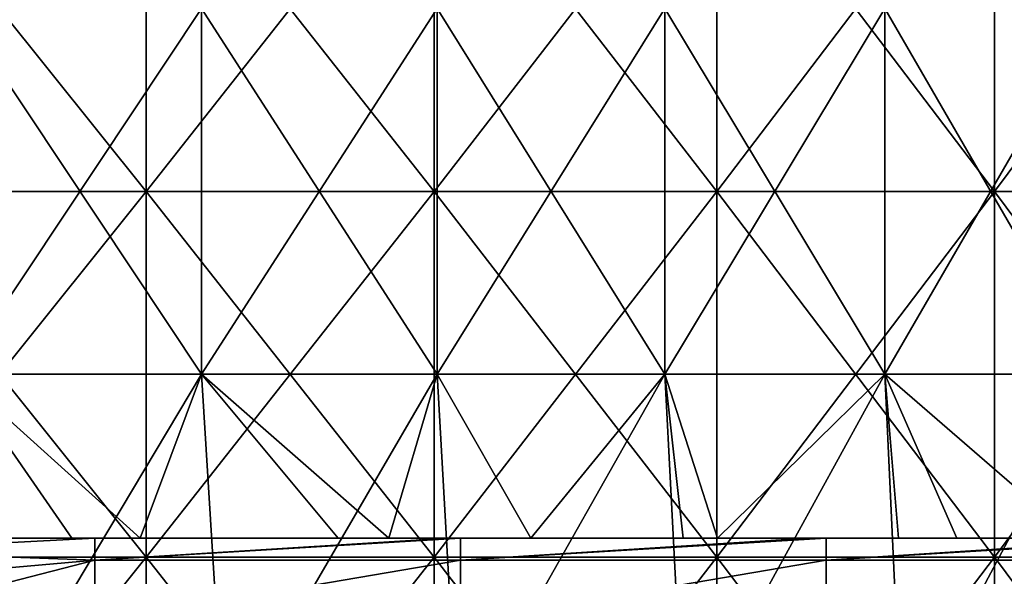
# Model space of a CAD drawing. Header units: inches. Extents: x -4.75 to 4.5, y 0 to 1.88.
# Tile 359 of 462: x 2.13 to 2.35, y 1.48 to 1.6. Entities that reach past the tile are written whole.
import ezdxf

# ---------------------------------------------------------------- set-up
doc = ezdxf.new("R2010")
doc.units = ezdxf.units.IN
doc.header["$LTSCALE"] = 101.851852
doc.header["$MEASUREMENT"] = 0
for name, color, linetype in [('11', 7, 'CONTINUOUS'), ('12', 7, 'CONTINUOUS'), ('15', 7, 'CONTINUOUS'), ('158', 7, 'CONTINUOUS')]:
    doc.layers.add(name, color=color, linetype=linetype)

msp = doc.modelspace()

# ---------------------------------------------------------------- linework, layer by layer
at = {"layer": '11', "color": 13, "linetype": 'Continuous', "true_color": 0xd67263}
for points in [[(2.16918, 1.52338, 1.89296), (2.11592, 1.52338, 1.95232), (2.16918, 1.60346, 1.89296), (2.16918, 1.52338, 1.89296)], [(2.11592, 1.52338, 1.95232), (2.11592, 1.60346, 1.95232), (2.16918, 1.60346, 1.89296), (2.11592, 1.52338, 1.95232)], [(2.11592, 1.52338, -1.95232), (2.16918, 1.52338, -1.89296), (2.11592, 1.60346, -1.95232), (2.11592, 1.52338, -1.95232)], [(2.16918, 1.52338, -1.89296), (2.16918, 1.60346, -1.89296), (2.11592, 1.60346, -1.95232), (2.16918, 1.52338, -1.89296)], [(2.22079, 1.52338, 1.83214), (2.16918, 1.52338, 1.89296), (2.22079, 1.60346, 1.83214), (2.22079, 1.52338, 1.83214)], [(2.16918, 1.52338, 1.89296), (2.16918, 1.60346, 1.89296), (2.22079, 1.60346, 1.83214), (2.16918, 1.52338, 1.89296)], [(2.16918, 1.52338, -1.89296), (2.22079, 1.52338, -1.83214), (2.16918, 1.60346, -1.89296), (2.16918, 1.52338, -1.89296)], [(2.22079, 1.52338, -1.83214), (2.22079, 1.60346, -1.83214), (2.16918, 1.60346, -1.89296), (2.22079, 1.52338, -1.83214)], [(2.27069, 1.52338, 1.76992), (2.22079, 1.52338, 1.83214), (2.27069, 1.60346, 1.76992), (2.27069, 1.52338, 1.76992)], [(2.22079, 1.52338, 1.83214), (2.22079, 1.60346, 1.83214), (2.27069, 1.60346, 1.76992), (2.22079, 1.52338, 1.83214)], [(2.22079, 1.52338, -1.83214), (2.27069, 1.52338, -1.76992), (2.22079, 1.60346, -1.83214), (2.22079, 1.52338, -1.83214)], [(2.27069, 1.52338, -1.76992), (2.27069, 1.60346, -1.76992), (2.22079, 1.60346, -1.83214), (2.27069, 1.52338, -1.76992)], [(2.31884, 1.52338, 1.70634), (2.27069, 1.52338, 1.76992), (2.31884, 1.60346, 1.70634), (2.31884, 1.52338, 1.70634)], [(2.27069, 1.52338, 1.76992), (2.27069, 1.60346, 1.76992), (2.31884, 1.60346, 1.70634), (2.27069, 1.52338, 1.76992)], [(2.27069, 1.52338, -1.76992), (2.31884, 1.52338, -1.70634), (2.27069, 1.60346, -1.76992), (2.27069, 1.52338, -1.76992)], [(2.31884, 1.52338, -1.70634), (2.31884, 1.60346, -1.70634), (2.27069, 1.60346, -1.76992), (2.31884, 1.52338, -1.70634)], [(2.36522, 1.52338, 1.64146), (2.31884, 1.52338, 1.70634), (2.36522, 1.60346, 1.64146), (2.36522, 1.52338, 1.64146)], [(2.31884, 1.52338, 1.70634), (2.31884, 1.60346, 1.70634), (2.36522, 1.60346, 1.64146), (2.31884, 1.52338, 1.70634)], [(2.31884, 1.52338, -1.70634), (2.36522, 1.52338, -1.64146), (2.31884, 1.60346, -1.70634), (2.31884, 1.52338, -1.70634)], [(2.36522, 1.52338, -1.64146), (2.36522, 1.60346, -1.64146), (2.31884, 1.60346, -1.70634), (2.36522, 1.52338, -1.64146)], [(2.1113, 1.4875, -1.95728), (2.1408, 1.4875, -1.92496), (2.11592, 1.52338, -1.95232), (2.1113, 1.4875, -1.95728)], [(2.1408, 1.4875, -1.92496), (2.15578, 1.4875, -1.90816), (2.11592, 1.52338, -1.95232), (2.1408, 1.4875, -1.92496)], [(2.11592, 1.52338, -1.95232), (2.15578, 1.4875, -1.90816), (2.16918, 1.52338, -1.89296), (2.11592, 1.52338, -1.95232)], [(2.16918, 1.52338, 1.89296), (2.1213, 1.4433, 1.94647), (2.11592, 1.52338, 1.95232), (2.16918, 1.52338, 1.89296)], [(2.17413, 1.4433, 1.88727), (2.1213, 1.4433, 1.94647), (2.16918, 1.52338, 1.89296), (2.17413, 1.4433, 1.88727)], [(2.15578, 1.4875, -1.90816), (2.19914, 1.4875, -1.85803), (2.16918, 1.52338, -1.89296), (2.15578, 1.4875, -1.90816)], [(2.19914, 1.4875, -1.85803), (2.21021, 1.4875, -1.84485), (2.16918, 1.52338, -1.89296), (2.19914, 1.4875, -1.85803)], [(2.16918, 1.52338, -1.89296), (2.21021, 1.4875, -1.84485), (2.22079, 1.52338, -1.83214), (2.16918, 1.52338, -1.89296)], [(2.22079, 1.52338, 1.83214), (2.17413, 1.4433, 1.88727), (2.16918, 1.52338, 1.89296), (2.22079, 1.52338, 1.83214)], [(2.22531, 1.4433, 1.82665), (2.17413, 1.4433, 1.88727), (2.22079, 1.52338, 1.83214), (2.22531, 1.4433, 1.82665)], [(2.21021, 1.4875, -1.84485), (2.24131, 1.4875, -1.80695), (2.22079, 1.52338, -1.83214), (2.21021, 1.4875, -1.84485)], [(2.22079, 1.52338, -1.83214), (2.24131, 1.4875, -1.80695), (2.27069, 1.52338, -1.76992), (2.22079, 1.52338, -1.83214)], [(2.27069, 1.52338, 1.76992), (2.22531, 1.4433, 1.82665), (2.22079, 1.52338, 1.83214), (2.27069, 1.52338, 1.76992)], [(2.2748, 1.4433, 1.76464), (2.22531, 1.4433, 1.82665), (2.27069, 1.52338, 1.76992), (2.2748, 1.4433, 1.76464)], [(2.24131, 1.4875, -1.80695), (2.27471, 1.4875, -1.76474), (2.27069, 1.52338, -1.76992), (2.24131, 1.4875, -1.80695)], [(2.27471, 1.4875, -1.76474), (2.28223, 1.4875, -1.75501), (2.27069, 1.52338, -1.76992), (2.27471, 1.4875, -1.76474)], [(2.27069, 1.52338, -1.76992), (2.28223, 1.4875, -1.75501), (2.31884, 1.52338, -1.70634), (2.27069, 1.52338, -1.76992)], [(2.31884, 1.52338, 1.70634), (2.2748, 1.4433, 1.76464), (2.27069, 1.52338, 1.76992), (2.31884, 1.52338, 1.70634)], [(2.32256, 1.4433, 1.70129), (2.2748, 1.4433, 1.76464), (2.31884, 1.52338, 1.70634), (2.32256, 1.4433, 1.70129)], [(2.28223, 1.4875, -1.75501), (2.32186, 1.4875, -1.70223), (2.31884, 1.52338, -1.70634), (2.28223, 1.4875, -1.75501)], [(2.3346, 1.4875, -1.68471), (2.36034, 1.4875, -1.64844), (2.31884, 1.52338, -1.70634), (2.3346, 1.4875, -1.68471)], [(2.31884, 1.52338, -1.70634), (2.36034, 1.4875, -1.64844), (2.36522, 1.52338, -1.64146), (2.31884, 1.52338, -1.70634)], [(2.32186, 1.4875, -1.70223), (2.3346, 1.4875, -1.68471), (2.31884, 1.52338, -1.70634), (2.32186, 1.4875, -1.70223)], [(2.36522, 1.52338, 1.64146), (2.32256, 1.4433, 1.70129), (2.31884, 1.52338, 1.70634), (2.36522, 1.52338, 1.64146)], [(2.36855, 1.4433, 1.63664), (2.32256, 1.4433, 1.70129), (2.36522, 1.52338, 1.64146), (2.36855, 1.4433, 1.63664)]]:
    msp.add_3dface(points, dxfattribs=at)
at = {"layer": '12', "color": 13, "linetype": 'Continuous', "true_color": 0xd67263}
for points in [[(2.15708, 1.6435, 2.83521), (2.09293, 1.6435, 2.88289), (2.15708, 1.56342, 2.83521), (2.15708, 1.6435, 2.83521)], [(2.15708, 1.56342, 2.83521), (2.09293, 1.6435, 2.88289), (2.09293, 1.56342, 2.88289), (2.15708, 1.56342, 2.83521)], [(2.09293, 1.6435, -2.88289), (2.15708, 1.6435, -2.83521), (2.09293, 1.56342, -2.88289), (2.09293, 1.6435, -2.88289)], [(2.09293, 1.56342, -2.88289), (2.15708, 1.6435, -2.83521), (2.15708, 1.56342, -2.83521), (2.09293, 1.56342, -2.88289)], [(2.22015, 1.6435, 2.7861), (2.15708, 1.6435, 2.83521), (2.22015, 1.56342, 2.7861), (2.22015, 1.6435, 2.7861)], [(2.22015, 1.56342, 2.7861), (2.15708, 1.6435, 2.83521), (2.15708, 1.56342, 2.83521), (2.22015, 1.56342, 2.7861)], [(2.15708, 1.6435, -2.83521), (2.22015, 1.6435, -2.7861), (2.15708, 1.56342, -2.83521), (2.15708, 1.6435, -2.83521)], [(2.15708, 1.56342, -2.83521), (2.22015, 1.6435, -2.7861), (2.22015, 1.56342, -2.7861), (2.15708, 1.56342, -2.83521)], [(2.28209, 1.6435, 2.73559), (2.22015, 1.6435, 2.7861), (2.28209, 1.56342, 2.73559), (2.28209, 1.6435, 2.73559)], [(2.28209, 1.56342, 2.73559), (2.22015, 1.6435, 2.7861), (2.22015, 1.56342, 2.7861), (2.28209, 1.56342, 2.73559)], [(2.22015, 1.6435, -2.7861), (2.28209, 1.6435, -2.73559), (2.22015, 1.56342, -2.7861), (2.22015, 1.6435, -2.7861)], [(2.22015, 1.56342, -2.7861), (2.28209, 1.6435, -2.73559), (2.28209, 1.56342, -2.73559), (2.22015, 1.56342, -2.7861)], [(2.34289, 1.6435, 2.68371), (2.28209, 1.6435, 2.73559), (2.34289, 1.56342, 2.68371), (2.34289, 1.6435, 2.68371)], [(2.34289, 1.56342, 2.68371), (2.28209, 1.6435, 2.73559), (2.28209, 1.56342, 2.73559), (2.34289, 1.56342, 2.68371)], [(2.28209, 1.6435, -2.73559), (2.34289, 1.6435, -2.68371), (2.28209, 1.56342, -2.73559), (2.28209, 1.6435, -2.73559)], [(2.28209, 1.56342, -2.73559), (2.34289, 1.6435, -2.68371), (2.34289, 1.56342, -2.68371), (2.28209, 1.56342, -2.73559)], [(2.40251, 1.6435, 2.63047), (2.34289, 1.6435, 2.68371), (2.40251, 1.56342, 2.63047), (2.40251, 1.6435, 2.63047)], [(2.40251, 1.56342, 2.63047), (2.34289, 1.6435, 2.68371), (2.34289, 1.56342, 2.68371), (2.40251, 1.56342, 2.63047)], [(2.34289, 1.6435, -2.68371), (2.40251, 1.6435, -2.63047), (2.34289, 1.56342, -2.68371), (2.34289, 1.6435, -2.68371)], [(2.34289, 1.56342, -2.68371), (2.40251, 1.6435, -2.63047), (2.40251, 1.56342, -2.63047), (2.34289, 1.56342, -2.68371)], [(2.15708, 1.56342, 2.83521), (2.09293, 1.56342, 2.88289), (2.15708, 1.48334, 2.83521), (2.15708, 1.56342, 2.83521)], [(2.15708, 1.48334, 2.83521), (2.09293, 1.56342, 2.88289), (2.09293, 1.48334, 2.88289), (2.15708, 1.48334, 2.83521)], [(2.09293, 1.56342, -2.88289), (2.15708, 1.56342, -2.83521), (2.09293, 1.48334, -2.88289), (2.09293, 1.56342, -2.88289)], [(2.09293, 1.48334, -2.88289), (2.15708, 1.56342, -2.83521), (2.15708, 1.48334, -2.83521), (2.09293, 1.48334, -2.88289)], [(2.22015, 1.56342, 2.7861), (2.15708, 1.56342, 2.83521), (2.22015, 1.48334, 2.7861), (2.22015, 1.56342, 2.7861)], [(2.22015, 1.48334, 2.7861), (2.15708, 1.56342, 2.83521), (2.15708, 1.48334, 2.83521), (2.22015, 1.48334, 2.7861)], [(2.15708, 1.56342, -2.83521), (2.22015, 1.56342, -2.7861), (2.15708, 1.48334, -2.83521), (2.15708, 1.56342, -2.83521)], [(2.15708, 1.48334, -2.83521), (2.22015, 1.56342, -2.7861), (2.22015, 1.48334, -2.7861), (2.15708, 1.48334, -2.83521)], [(2.28209, 1.56342, 2.73559), (2.22015, 1.56342, 2.7861), (2.28209, 1.48334, 2.73559), (2.28209, 1.56342, 2.73559)], [(2.28209, 1.48334, 2.73559), (2.22015, 1.56342, 2.7861), (2.22015, 1.48334, 2.7861), (2.28209, 1.48334, 2.73559)], [(2.22015, 1.56342, -2.7861), (2.28209, 1.56342, -2.73559), (2.22015, 1.48334, -2.7861), (2.22015, 1.56342, -2.7861)], [(2.22015, 1.48334, -2.7861), (2.28209, 1.56342, -2.73559), (2.28209, 1.48334, -2.73559), (2.22015, 1.48334, -2.7861)], [(2.34289, 1.56342, 2.68371), (2.28209, 1.56342, 2.73559), (2.34289, 1.48334, 2.68371), (2.34289, 1.56342, 2.68371)], [(2.34289, 1.48334, 2.68371), (2.28209, 1.56342, 2.73559), (2.28209, 1.48334, 2.73559), (2.34289, 1.48334, 2.68371)], [(2.28209, 1.56342, -2.73559), (2.34289, 1.56342, -2.68371), (2.28209, 1.48334, -2.73559), (2.28209, 1.56342, -2.73559)], [(2.28209, 1.48334, -2.73559), (2.34289, 1.56342, -2.68371), (2.34289, 1.48334, -2.68371), (2.28209, 1.48334, -2.73559)], [(2.40251, 1.56342, 2.63047), (2.34289, 1.56342, 2.68371), (2.40251, 1.48334, 2.63047), (2.40251, 1.56342, 2.63047)], [(2.40251, 1.48334, 2.63047), (2.34289, 1.56342, 2.68371), (2.34289, 1.48334, 2.68371), (2.40251, 1.48334, 2.63047)], [(2.34289, 1.56342, -2.68371), (2.40251, 1.56342, -2.63047), (2.34289, 1.48334, -2.68371), (2.34289, 1.56342, -2.68371)], [(2.34289, 1.48334, -2.68371), (2.40251, 1.56342, -2.63047), (2.40251, 1.48334, -2.63047), (2.34289, 1.48334, -2.68371)], [(2.15708, 1.40326, -2.83521), (2.09293, 1.40326, -2.88289), (2.15708, 1.48334, -2.83521), (2.15708, 1.40326, -2.83521)], [(2.09293, 1.40326, -2.88289), (2.09293, 1.48334, -2.88289), (2.15708, 1.48334, -2.83521), (2.09293, 1.40326, -2.88289)], [(2.09293, 1.40326, 2.88289), (2.15708, 1.40326, 2.83521), (2.09293, 1.48334, 2.88289), (2.09293, 1.40326, 2.88289)], [(2.15708, 1.40326, 2.83521), (2.15708, 1.48334, 2.83521), (2.09293, 1.48334, 2.88289), (2.15708, 1.40326, 2.83521)], [(2.22015, 1.40326, -2.7861), (2.15708, 1.40326, -2.83521), (2.22015, 1.48334, -2.7861), (2.22015, 1.40326, -2.7861)], [(2.15708, 1.40326, -2.83521), (2.15708, 1.48334, -2.83521), (2.22015, 1.48334, -2.7861), (2.15708, 1.40326, -2.83521)], [(2.15708, 1.40326, 2.83521), (2.22015, 1.40326, 2.7861), (2.15708, 1.48334, 2.83521), (2.15708, 1.40326, 2.83521)], [(2.22015, 1.40326, 2.7861), (2.22015, 1.48334, 2.7861), (2.15708, 1.48334, 2.83521), (2.22015, 1.40326, 2.7861)], [(2.28209, 1.40326, -2.73559), (2.22015, 1.40326, -2.7861), (2.28209, 1.48334, -2.73559), (2.28209, 1.40326, -2.73559)], [(2.22015, 1.40326, -2.7861), (2.22015, 1.48334, -2.7861), (2.28209, 1.48334, -2.73559), (2.22015, 1.40326, -2.7861)], [(2.22015, 1.40326, 2.7861), (2.28209, 1.40326, 2.73559), (2.22015, 1.48334, 2.7861), (2.22015, 1.40326, 2.7861)], [(2.28209, 1.40326, 2.73559), (2.28209, 1.48334, 2.73559), (2.22015, 1.48334, 2.7861), (2.28209, 1.40326, 2.73559)], [(2.34289, 1.40326, -2.68371), (2.28209, 1.40326, -2.73559), (2.34289, 1.48334, -2.68371), (2.34289, 1.40326, -2.68371)], [(2.28209, 1.40326, -2.73559), (2.28209, 1.48334, -2.73559), (2.34289, 1.48334, -2.68371), (2.28209, 1.40326, -2.73559)], [(2.28209, 1.40326, 2.73559), (2.34289, 1.40326, 2.68371), (2.28209, 1.48334, 2.73559), (2.28209, 1.40326, 2.73559)], [(2.34289, 1.40326, 2.68371), (2.34289, 1.48334, 2.68371), (2.28209, 1.48334, 2.73559), (2.34289, 1.40326, 2.68371)], [(2.40251, 1.40326, -2.63047), (2.34289, 1.40326, -2.68371), (2.40251, 1.48334, -2.63047), (2.40251, 1.40326, -2.63047)], [(2.34289, 1.40326, -2.68371), (2.34289, 1.48334, -2.68371), (2.40251, 1.48334, -2.63047), (2.34289, 1.40326, -2.68371)], [(2.34289, 1.40326, 2.68371), (2.40251, 1.40326, 2.63047), (2.34289, 1.48334, 2.68371), (2.34289, 1.40326, 2.68371)], [(2.40251, 1.40326, 2.63047), (2.40251, 1.48334, 2.63047), (2.34289, 1.48334, 2.68371), (2.40251, 1.40326, 2.63047)]]:
    msp.add_3dface(points, dxfattribs=at)
at = {"layer": '15', "color": 13, "linetype": 'Continuous', "true_color": 0xd67263}
for points in [[(2.05158, 1.4875, -1.04396), (2.0744, 1.4875, -0.96388), (2.13049, 1.4875, -1.04396), (2.05158, 1.4875, -1.04396)], [(2.05158, 1.4875, -1.04396), (2.13049, 1.4875, -1.04396), (2.09662, 1.4875, -1.12404), (2.05158, 1.4875, -1.04396)], [(2.05223, 1.4875, -1.84476), (2.11499, 1.4875, -1.76468), (2.13116, 1.4875, -1.84476), (2.05223, 1.4875, -1.84476)], [(2.05223, 1.4875, -1.84476), (2.13116, 1.4875, -1.84476), (2.06139, 1.4875, -1.92484), (2.05223, 1.4875, -1.84476)], [(2.05353, 1.4875, -0.80372), (2.06983, 1.4875, -0.72364), (2.13251, 1.4875, -0.80372), (2.05353, 1.4875, -0.80372)], [(2.05353, 1.4875, -0.80372), (2.13251, 1.4875, -0.80372), (2.10461, 1.4875, -0.8838), (2.05353, 1.4875, -0.80372)], [(2.13786, 1.4875, -0.40332), (2.11849, 1.4875, -0.4834), (2.05868, 1.4875, -0.40332), (2.13786, 1.4875, -0.40332)], [(2.13786, 1.4875, -0.40332), (2.05868, 1.4875, -0.40332), (2.06587, 1.4875, -0.38785), (2.13786, 1.4875, -0.40332)], [(2.13849, 1.4875, -1.36428), (2.09498, 1.4875, -1.44436), (2.05915, 1.4875, -1.36428), (2.13849, 1.4875, -1.36428)], [(2.13849, 1.4875, -1.36428), (2.05915, 1.4875, -1.36428), (2.10082, 1.4875, -1.2842), (2.13849, 1.4875, -1.36428)], [(2.10082, 1.4875, -1.2842), (2.06024, 1.4875, -1.20412), (2.13947, 1.4875, -1.20412), (2.10082, 1.4875, -1.2842)], [(2.06024, 1.4875, -1.20412), (2.09662, 1.4875, -1.12404), (2.13947, 1.4875, -1.20412), (2.06024, 1.4875, -1.20412)], [(2.1408, 1.4875, -1.92496), (2.06613, 1.4875, -2.00493), (2.06139, 1.4875, -1.92484), (2.1408, 1.4875, -1.92496)], [(2.13116, 1.4875, -1.84476), (2.1408, 1.4875, -1.92496), (2.06139, 1.4875, -1.92484), (2.13116, 1.4875, -1.84476)], [(2.14587, 1.4875, -0.38785), (2.13786, 1.4875, -0.40332), (2.06587, 1.4875, -0.38785), (2.14587, 1.4875, -0.38785)], [(2.1408, 1.4875, -1.92496), (2.1113, 1.4875, -1.95728), (2.06613, 1.4875, -2.00493), (2.1408, 1.4875, -1.92496)], [(2.06983, 1.4875, -0.72364), (2.0946, 1.4875, -0.64356), (2.14945, 1.4875, -0.72364), (2.06983, 1.4875, -0.72364)], [(2.06983, 1.4875, -0.72364), (2.14945, 1.4875, -0.72364), (2.13251, 1.4875, -0.80372), (2.06983, 1.4875, -0.72364)], [(2.07156, 1.4875, -1.60452), (2.12697, 1.4875, -1.52444), (2.15123, 1.4875, -1.60452), (2.07156, 1.4875, -1.60452)], [(2.07156, 1.4875, -1.60452), (2.15123, 1.4875, -1.60452), (2.09706, 1.4875, -1.6846), (2.07156, 1.4875, -1.60452)], [(2.0744, 1.4875, -0.96388), (2.10461, 1.4875, -0.8838), (2.15418, 1.4875, -0.96388), (2.0744, 1.4875, -0.96388)], [(2.0744, 1.4875, -0.96388), (2.15418, 1.4875, -0.96388), (2.13049, 1.4875, -1.04396), (2.0744, 1.4875, -0.96388)], [(2.0946, 1.4875, -0.64356), (2.10755, 1.4875, -0.56348), (2.17365, 1.4875, -0.64356), (2.0946, 1.4875, -0.64356)], [(2.0946, 1.4875, -0.64356), (2.17365, 1.4875, -0.64356), (2.14945, 1.4875, -0.72364), (2.0946, 1.4875, -0.64356)], [(2.17404, 1.4875, -1.44436), (2.09498, 1.4875, -1.44436), (2.13849, 1.4875, -1.36428), (2.17404, 1.4875, -1.44436)], [(2.09498, 1.4875, -1.44436), (2.17404, 1.4875, -1.44436), (2.12697, 1.4875, -1.52444), (2.09498, 1.4875, -1.44436)], [(2.09662, 1.4875, -1.12404), (2.13049, 1.4875, -1.04396), (2.17574, 1.4875, -1.12404), (2.09662, 1.4875, -1.12404)], [(2.09662, 1.4875, -1.12404), (2.17574, 1.4875, -1.12404), (2.13947, 1.4875, -1.20412), (2.09662, 1.4875, -1.12404)], [(2.09706, 1.4875, -1.6846), (2.15123, 1.4875, -1.60452), (2.1762, 1.4875, -1.6846), (2.09706, 1.4875, -1.6846)], [(2.09706, 1.4875, -1.6846), (2.1762, 1.4875, -1.6846), (2.11499, 1.4875, -1.76468), (2.09706, 1.4875, -1.6846)], [(2.18009, 1.4875, -1.2842), (2.13849, 1.4875, -1.36428), (2.10082, 1.4875, -1.2842), (2.18009, 1.4875, -1.2842)], [(2.18009, 1.4875, -1.2842), (2.10082, 1.4875, -1.2842), (2.13947, 1.4875, -1.20412), (2.18009, 1.4875, -1.2842)], [(2.10461, 1.4875, -0.8838), (2.13251, 1.4875, -0.80372), (2.18402, 1.4875, -0.8838), (2.10461, 1.4875, -0.8838)], [(2.10461, 1.4875, -0.8838), (2.18402, 1.4875, -0.8838), (2.15418, 1.4875, -0.96388), (2.10461, 1.4875, -0.8838)], [(2.10755, 1.4875, -0.56348), (2.18708, 1.4875, -0.56348), (2.17365, 1.4875, -0.64356), (2.10755, 1.4875, -0.56348)], [(2.18708, 1.4875, -0.56348), (2.10755, 1.4875, -0.56348), (2.11849, 1.4875, -0.4834), (2.18708, 1.4875, -0.56348)], [(2.11499, 1.4875, -1.76468), (2.1762, 1.4875, -1.6846), (2.1948, 1.4875, -1.76468), (2.11499, 1.4875, -1.76468)], [(2.11499, 1.4875, -1.76468), (2.1948, 1.4875, -1.76468), (2.13116, 1.4875, -1.84476), (2.11499, 1.4875, -1.76468)], [(2.19843, 1.4875, -0.4834), (2.18708, 1.4875, -0.56348), (2.11849, 1.4875, -0.4834), (2.19843, 1.4875, -0.4834)], [(2.19843, 1.4875, -0.4834), (2.11849, 1.4875, -0.4834), (2.13786, 1.4875, -0.40332), (2.19843, 1.4875, -0.4834)], [(2.12697, 1.4875, -1.52444), (2.17404, 1.4875, -1.44436), (2.20575, 1.4875, -1.52444), (2.12697, 1.4875, -1.52444)], [(2.12697, 1.4875, -1.52444), (2.20575, 1.4875, -1.52444), (2.15123, 1.4875, -1.60452), (2.12697, 1.4875, -1.52444)], [(2.13049, 1.4875, -1.04396), (2.15418, 1.4875, -0.96388), (2.2094, 1.4875, -1.04396), (2.13049, 1.4875, -1.04396)], [(2.13049, 1.4875, -1.04396), (2.2094, 1.4875, -1.04396), (2.17574, 1.4875, -1.12404), (2.13049, 1.4875, -1.04396)], [(2.21021, 1.4875, -1.84485), (2.1408, 1.4875, -1.92496), (2.13116, 1.4875, -1.84476), (2.21021, 1.4875, -1.84485)], [(2.1948, 1.4875, -1.76468), (2.21021, 1.4875, -1.84485), (2.13116, 1.4875, -1.84476), (2.1948, 1.4875, -1.76468)], [(2.13251, 1.4875, -0.80372), (2.14945, 1.4875, -0.72364), (2.21149, 1.4875, -0.80372), (2.13251, 1.4875, -0.80372)], [(2.13251, 1.4875, -0.80372), (2.21149, 1.4875, -0.80372), (2.18402, 1.4875, -0.8838), (2.13251, 1.4875, -0.80372)], [(2.21704, 1.4875, -0.40332), (2.19843, 1.4875, -0.4834), (2.13786, 1.4875, -0.40332), (2.21704, 1.4875, -0.40332)], [(2.21704, 1.4875, -0.40332), (2.13786, 1.4875, -0.40332), (2.14587, 1.4875, -0.38785), (2.21704, 1.4875, -0.40332)], [(2.21783, 1.4875, -1.36428), (2.17404, 1.4875, -1.44436), (2.13849, 1.4875, -1.36428), (2.21783, 1.4875, -1.36428)], [(2.21783, 1.4875, -1.36428), (2.13849, 1.4875, -1.36428), (2.18009, 1.4875, -1.2842), (2.21783, 1.4875, -1.36428)], [(2.18009, 1.4875, -1.2842), (2.13947, 1.4875, -1.20412), (2.21871, 1.4875, -1.20412), (2.18009, 1.4875, -1.2842)], [(2.13947, 1.4875, -1.20412), (2.17574, 1.4875, -1.12404), (2.21871, 1.4875, -1.20412), (2.13947, 1.4875, -1.20412)], [(2.21021, 1.4875, -1.84485), (2.15578, 1.4875, -1.90816), (2.1408, 1.4875, -1.92496), (2.21021, 1.4875, -1.84485)], [(2.22325, 1.4875, -0.38785), (2.21704, 1.4875, -0.40332), (2.14587, 1.4875, -0.38785), (2.22325, 1.4875, -0.38785)], [(2.14945, 1.4875, -0.72364), (2.17365, 1.4875, -0.64356), (2.22906, 1.4875, -0.72364), (2.14945, 1.4875, -0.72364)], [(2.14945, 1.4875, -0.72364), (2.22906, 1.4875, -0.72364), (2.21149, 1.4875, -0.80372), (2.14945, 1.4875, -0.72364)], [(2.15123, 1.4875, -1.60452), (2.20575, 1.4875, -1.52444), (2.23091, 1.4875, -1.60452), (2.15123, 1.4875, -1.60452)], [(2.15123, 1.4875, -1.60452), (2.23091, 1.4875, -1.60452), (2.1762, 1.4875, -1.6846), (2.15123, 1.4875, -1.60452)], [(2.15418, 1.4875, -0.96388), (2.18402, 1.4875, -0.8838), (2.23397, 1.4875, -0.96388), (2.15418, 1.4875, -0.96388)], [(2.15418, 1.4875, -0.96388), (2.23397, 1.4875, -0.96388), (2.2094, 1.4875, -1.04396), (2.15418, 1.4875, -0.96388)], [(2.21021, 1.4875, -1.84485), (2.19914, 1.4875, -1.85803), (2.15578, 1.4875, -1.90816), (2.21021, 1.4875, -1.84485)], [(2.17365, 1.4875, -0.64356), (2.18708, 1.4875, -0.56348), (2.25269, 1.4875, -0.64356), (2.17365, 1.4875, -0.64356)], [(2.17365, 1.4875, -0.64356), (2.25269, 1.4875, -0.64356), (2.22906, 1.4875, -0.72364), (2.17365, 1.4875, -0.64356)], [(2.2531, 1.4875, -1.44436), (2.17404, 1.4875, -1.44436), (2.21783, 1.4875, -1.36428), (2.2531, 1.4875, -1.44436)], [(2.17404, 1.4875, -1.44436), (2.2531, 1.4875, -1.44436), (2.20575, 1.4875, -1.52444), (2.17404, 1.4875, -1.44436)], [(2.17574, 1.4875, -1.12404), (2.2094, 1.4875, -1.04396), (2.25485, 1.4875, -1.12404), (2.17574, 1.4875, -1.12404)], [(2.17574, 1.4875, -1.12404), (2.25485, 1.4875, -1.12404), (2.21871, 1.4875, -1.20412), (2.17574, 1.4875, -1.12404)], [(2.1762, 1.4875, -1.6846), (2.23091, 1.4875, -1.60452), (2.25533, 1.4875, -1.6846), (2.1762, 1.4875, -1.6846)], [(2.1762, 1.4875, -1.6846), (2.25533, 1.4875, -1.6846), (2.1948, 1.4875, -1.76468), (2.1762, 1.4875, -1.6846)], [(2.25937, 1.4875, -1.2842), (2.21783, 1.4875, -1.36428), (2.18009, 1.4875, -1.2842), (2.25937, 1.4875, -1.2842)], [(2.25937, 1.4875, -1.2842), (2.18009, 1.4875, -1.2842), (2.21871, 1.4875, -1.20412), (2.25937, 1.4875, -1.2842)], [(2.18402, 1.4875, -0.8838), (2.21149, 1.4875, -0.80372), (2.26344, 1.4875, -0.8838), (2.18402, 1.4875, -0.8838)], [(2.18402, 1.4875, -0.8838), (2.26344, 1.4875, -0.8838), (2.23397, 1.4875, -0.96388), (2.18402, 1.4875, -0.8838)], [(2.18708, 1.4875, -0.56348), (2.2666, 1.4875, -0.56348), (2.25269, 1.4875, -0.64356), (2.18708, 1.4875, -0.56348)], [(2.2666, 1.4875, -0.56348), (2.18708, 1.4875, -0.56348), (2.19843, 1.4875, -0.4834), (2.2666, 1.4875, -0.56348)], [(2.27471, 1.4875, -1.76474), (2.21021, 1.4875, -1.84485), (2.1948, 1.4875, -1.76468), (2.27471, 1.4875, -1.76474)], [(2.25533, 1.4875, -1.6846), (2.27471, 1.4875, -1.76474), (2.1948, 1.4875, -1.76468), (2.25533, 1.4875, -1.6846)], [(2.27837, 1.4875, -0.4834), (2.2666, 1.4875, -0.56348), (2.19843, 1.4875, -0.4834), (2.27837, 1.4875, -0.4834)], [(2.27837, 1.4875, -0.4834), (2.19843, 1.4875, -0.4834), (2.21704, 1.4875, -0.40332), (2.27837, 1.4875, -0.4834)], [(2.20575, 1.4875, -1.52444), (2.2531, 1.4875, -1.44436), (2.28453, 1.4875, -1.52444), (2.20575, 1.4875, -1.52444)], [(2.20575, 1.4875, -1.52444), (2.28453, 1.4875, -1.52444), (2.23091, 1.4875, -1.60452), (2.20575, 1.4875, -1.52444)], [(2.2094, 1.4875, -1.04396), (2.23397, 1.4875, -0.96388), (2.28831, 1.4875, -1.04396), (2.2094, 1.4875, -1.04396)], [(2.2094, 1.4875, -1.04396), (2.28831, 1.4875, -1.04396), (2.25485, 1.4875, -1.12404), (2.2094, 1.4875, -1.04396)], [(2.27471, 1.4875, -1.76474), (2.24131, 1.4875, -1.80695), (2.21021, 1.4875, -1.84485), (2.27471, 1.4875, -1.76474)], [(2.21149, 1.4875, -0.80372), (2.22906, 1.4875, -0.72364), (2.29048, 1.4875, -0.80372), (2.21149, 1.4875, -0.80372)], [(2.21149, 1.4875, -0.80372), (2.29048, 1.4875, -0.80372), (2.26344, 1.4875, -0.8838), (2.21149, 1.4875, -0.80372)], [(2.29622, 1.4875, -0.40332), (2.27837, 1.4875, -0.4834), (2.21704, 1.4875, -0.40332), (2.29622, 1.4875, -0.40332)], [(2.29622, 1.4875, -0.40332), (2.21704, 1.4875, -0.40332), (2.22595, 1.4875, -0.38785), (2.29622, 1.4875, -0.40332)], [(2.22595, 1.4875, -0.38785), (2.21704, 1.4875, -0.40332), (2.22325, 1.4875, -0.38785), (2.22595, 1.4875, -0.38785)], [(2.29717, 1.4875, -1.36428), (2.2531, 1.4875, -1.44436), (2.21783, 1.4875, -1.36428), (2.29717, 1.4875, -1.36428)], [(2.29717, 1.4875, -1.36428), (2.21783, 1.4875, -1.36428), (2.25937, 1.4875, -1.2842), (2.29717, 1.4875, -1.36428)], [(2.25937, 1.4875, -1.2842), (2.21871, 1.4875, -1.20412), (2.29795, 1.4875, -1.20412), (2.25937, 1.4875, -1.2842)], [(2.21871, 1.4875, -1.20412), (2.25485, 1.4875, -1.12404), (2.29795, 1.4875, -1.20412), (2.21871, 1.4875, -1.20412)], [(2.30194, 1.4875, -0.38785), (2.29622, 1.4875, -0.40332), (2.22595, 1.4875, -0.38785), (2.30194, 1.4875, -0.38785)], [(2.22906, 1.4875, -0.72364), (2.25269, 1.4875, -0.64356), (2.30867, 1.4875, -0.72364), (2.22906, 1.4875, -0.72364)], [(2.22906, 1.4875, -0.72364), (2.30867, 1.4875, -0.72364), (2.29048, 1.4875, -0.80372), (2.22906, 1.4875, -0.72364)], [(2.23091, 1.4875, -1.60452), (2.28453, 1.4875, -1.52444), (2.31058, 1.4875, -1.60452), (2.23091, 1.4875, -1.60452)], [(2.23091, 1.4875, -1.60452), (2.31058, 1.4875, -1.60452), (2.25533, 1.4875, -1.6846), (2.23091, 1.4875, -1.60452)], [(2.23397, 1.4875, -0.96388), (2.26344, 1.4875, -0.8838), (2.31375, 1.4875, -0.96388), (2.23397, 1.4875, -0.96388)], [(2.23397, 1.4875, -0.96388), (2.31375, 1.4875, -0.96388), (2.28831, 1.4875, -1.04396), (2.23397, 1.4875, -0.96388)], [(2.25269, 1.4875, -0.64356), (2.2666, 1.4875, -0.56348), (2.33173, 1.4875, -0.64356), (2.25269, 1.4875, -0.64356)], [(2.25269, 1.4875, -0.64356), (2.33173, 1.4875, -0.64356), (2.30867, 1.4875, -0.72364), (2.25269, 1.4875, -0.64356)], [(2.33215, 1.4875, -1.44436), (2.2531, 1.4875, -1.44436), (2.29717, 1.4875, -1.36428), (2.33215, 1.4875, -1.44436)], [(2.2531, 1.4875, -1.44436), (2.33215, 1.4875, -1.44436), (2.28453, 1.4875, -1.52444), (2.2531, 1.4875, -1.44436)], [(2.25485, 1.4875, -1.12404), (2.28831, 1.4875, -1.04396), (2.33397, 1.4875, -1.12404), (2.25485, 1.4875, -1.12404)], [(2.25485, 1.4875, -1.12404), (2.33397, 1.4875, -1.12404), (2.29795, 1.4875, -1.20412), (2.25485, 1.4875, -1.12404)], [(2.3346, 1.4875, -1.68471), (2.27471, 1.4875, -1.76474), (2.25533, 1.4875, -1.6846), (2.3346, 1.4875, -1.68471)], [(2.31058, 1.4875, -1.60452), (2.3346, 1.4875, -1.68471), (2.25533, 1.4875, -1.6846), (2.31058, 1.4875, -1.60452)], [(2.33865, 1.4875, -1.2842), (2.29717, 1.4875, -1.36428), (2.25937, 1.4875, -1.2842), (2.33865, 1.4875, -1.2842)], [(2.33865, 1.4875, -1.2842), (2.25937, 1.4875, -1.2842), (2.29795, 1.4875, -1.20412), (2.33865, 1.4875, -1.2842)], [(2.26344, 1.4875, -0.8838), (2.29048, 1.4875, -0.80372), (2.34286, 1.4875, -0.8838), (2.26344, 1.4875, -0.8838)], [(2.26344, 1.4875, -0.8838), (2.34286, 1.4875, -0.8838), (2.31375, 1.4875, -0.96388), (2.26344, 1.4875, -0.8838)], [(2.2666, 1.4875, -0.56348), (2.34613, 1.4875, -0.56348), (2.33173, 1.4875, -0.64356), (2.2666, 1.4875, -0.56348)], [(2.34613, 1.4875, -0.56348), (2.2666, 1.4875, -0.56348), (2.27837, 1.4875, -0.4834), (2.34613, 1.4875, -0.56348)], [(2.3346, 1.4875, -1.68471), (2.28223, 1.4875, -1.75501), (2.27471, 1.4875, -1.76474), (2.3346, 1.4875, -1.68471)], [(2.35832, 1.4875, -0.4834), (2.34613, 1.4875, -0.56348), (2.27837, 1.4875, -0.4834), (2.35832, 1.4875, -0.4834)], [(2.35832, 1.4875, -0.4834), (2.27837, 1.4875, -0.4834), (2.29622, 1.4875, -0.40332), (2.35832, 1.4875, -0.4834)], [(2.3346, 1.4875, -1.68471), (2.32186, 1.4875, -1.70223), (2.28223, 1.4875, -1.75501), (2.3346, 1.4875, -1.68471)], [(2.28453, 1.4875, -1.52444), (2.33215, 1.4875, -1.44436), (2.36331, 1.4875, -1.52444), (2.28453, 1.4875, -1.52444)], [(2.28453, 1.4875, -1.52444), (2.36331, 1.4875, -1.52444), (2.31058, 1.4875, -1.60452), (2.28453, 1.4875, -1.52444)], [(2.28831, 1.4875, -1.04396), (2.31375, 1.4875, -0.96388), (2.36722, 1.4875, -1.04396), (2.28831, 1.4875, -1.04396)], [(2.28831, 1.4875, -1.04396), (2.36722, 1.4875, -1.04396), (2.33397, 1.4875, -1.12404), (2.28831, 1.4875, -1.04396)], [(2.29048, 1.4875, -0.80372), (2.30867, 1.4875, -0.72364), (2.36946, 1.4875, -0.80372), (2.29048, 1.4875, -0.80372)], [(2.29048, 1.4875, -0.80372), (2.36946, 1.4875, -0.80372), (2.34286, 1.4875, -0.8838), (2.29048, 1.4875, -0.80372)], [(2.3754, 1.4875, -0.40332), (2.35832, 1.4875, -0.4834), (2.29622, 1.4875, -0.40332), (2.3754, 1.4875, -0.40332)], [(2.3754, 1.4875, -0.40332), (2.29622, 1.4875, -0.40332), (2.30603, 1.4875, -0.38785), (2.3754, 1.4875, -0.40332)], [(2.30603, 1.4875, -0.38785), (2.29622, 1.4875, -0.40332), (2.30194, 1.4875, -0.38785), (2.30603, 1.4875, -0.38785)], [(2.37651, 1.4875, -1.36428), (2.33215, 1.4875, -1.44436), (2.29717, 1.4875, -1.36428), (2.37651, 1.4875, -1.36428)], [(2.37651, 1.4875, -1.36428), (2.29717, 1.4875, -1.36428), (2.33865, 1.4875, -1.2842), (2.37651, 1.4875, -1.36428)], [(2.33865, 1.4875, -1.2842), (2.29795, 1.4875, -1.20412), (2.37719, 1.4875, -1.20412), (2.33865, 1.4875, -1.2842)], [(2.29795, 1.4875, -1.20412), (2.33397, 1.4875, -1.12404), (2.37719, 1.4875, -1.20412), (2.29795, 1.4875, -1.20412)], [(2.38062, 1.4875, -0.38785), (2.3754, 1.4875, -0.40332), (2.30603, 1.4875, -0.38785), (2.38062, 1.4875, -0.38785)], [(2.30867, 1.4875, -0.72364), (2.33173, 1.4875, -0.64356), (2.38828, 1.4875, -0.72364), (2.30867, 1.4875, -0.72364)], [(2.30867, 1.4875, -0.72364), (2.38828, 1.4875, -0.72364), (2.36946, 1.4875, -0.80372), (2.30867, 1.4875, -0.72364)], [(2.39035, 1.4875, -1.60459), (2.3346, 1.4875, -1.68471), (2.31058, 1.4875, -1.60452), (2.39035, 1.4875, -1.60459)], [(2.36331, 1.4875, -1.52444), (2.39035, 1.4875, -1.60459), (2.31058, 1.4875, -1.60452), (2.36331, 1.4875, -1.52444)], [(2.31375, 1.4875, -0.96388), (2.34286, 1.4875, -0.8838), (2.39353, 1.4875, -0.96388), (2.31375, 1.4875, -0.96388)], [(2.31375, 1.4875, -0.96388), (2.39353, 1.4875, -0.96388), (2.36722, 1.4875, -1.04396), (2.31375, 1.4875, -0.96388)], [(2.33173, 1.4875, -0.64356), (2.34613, 1.4875, -0.56348), (2.41077, 1.4875, -0.64356), (2.33173, 1.4875, -0.64356)], [(2.33173, 1.4875, -0.64356), (2.41077, 1.4875, -0.64356), (2.38828, 1.4875, -0.72364), (2.33173, 1.4875, -0.64356)], [(2.41121, 1.4875, -1.44436), (2.33215, 1.4875, -1.44436), (2.37651, 1.4875, -1.36428), (2.41121, 1.4875, -1.44436)], [(2.33215, 1.4875, -1.44436), (2.41121, 1.4875, -1.44436), (2.36331, 1.4875, -1.52444), (2.33215, 1.4875, -1.44436)], [(2.33397, 1.4875, -1.12404), (2.36722, 1.4875, -1.04396), (2.41308, 1.4875, -1.12404), (2.33397, 1.4875, -1.12404)], [(2.33397, 1.4875, -1.12404), (2.41308, 1.4875, -1.12404), (2.37719, 1.4875, -1.20412), (2.33397, 1.4875, -1.12404)], [(2.39035, 1.4875, -1.60459), (2.36034, 1.4875, -1.64844), (2.3346, 1.4875, -1.68471), (2.39035, 1.4875, -1.60459)], [(2.41793, 1.4875, -1.2842), (2.37651, 1.4875, -1.36428), (2.33865, 1.4875, -1.2842), (2.41793, 1.4875, -1.2842)], [(2.41793, 1.4875, -1.2842), (2.33865, 1.4875, -1.2842), (2.37719, 1.4875, -1.20412), (2.41793, 1.4875, -1.2842)], [(2.34286, 1.4875, -0.8838), (2.36946, 1.4875, -0.80372), (2.42227, 1.4875, -0.8838), (2.34286, 1.4875, -0.8838)], [(2.34286, 1.4875, -0.8838), (2.42227, 1.4875, -0.8838), (2.39353, 1.4875, -0.96388), (2.34286, 1.4875, -0.8838)]]:
    msp.add_3dface(points, dxfattribs=at)
at = {"layer": '158', "color": 13, "linetype": 'Continuous', "true_color": 0xd67263}
for points in [[(2.14587, 1.4875, -0.38785), (2.06587, 1.4875, -0.38785), (2.09106, 1.48466, -0.36913), (2.14587, 1.4875, -0.38785)], [(2.14587, 1.4875, -0.38785), (2.09106, 1.48466, -0.36913), (2.14587, 1.4827, -0.36374), (2.14587, 1.4875, -0.38785)], [(2.22595, 1.4875, -0.38785), (2.22325, 1.4875, -0.38785), (2.14587, 1.4827, -0.36374), (2.22595, 1.4875, -0.38785)], [(2.22595, 1.4875, -0.38785), (2.14587, 1.4827, -0.36374), (2.22595, 1.4827, -0.36374), (2.22595, 1.4875, -0.38785)], [(2.22325, 1.4875, -0.38785), (2.14587, 1.4875, -0.38785), (2.14587, 1.4827, -0.36374), (2.22325, 1.4875, -0.38785)], [(2.30603, 1.4875, -0.38785), (2.30194, 1.4875, -0.38785), (2.22595, 1.4827, -0.36374), (2.30603, 1.4875, -0.38785)], [(2.30603, 1.4875, -0.38785), (2.22595, 1.4827, -0.36374), (2.30603, 1.4827, -0.36374), (2.30603, 1.4875, -0.38785)], [(2.30194, 1.4875, -0.38785), (2.22595, 1.4875, -0.38785), (2.22595, 1.4827, -0.36374), (2.30194, 1.4875, -0.38785)], [(2.38611, 1.4875, -0.38785), (2.38062, 1.4875, -0.38785), (2.30603, 1.4827, -0.36374), (2.38611, 1.4875, -0.38785)], [(2.38611, 1.4875, -0.38785), (2.30603, 1.4827, -0.36374), (2.38611, 1.4827, -0.36374), (2.38611, 1.4875, -0.38785)], [(2.38062, 1.4875, -0.38785), (2.30603, 1.4875, -0.38785), (2.30603, 1.4827, -0.36374), (2.38062, 1.4875, -0.38785)], [(2.09106, 1.48466, -0.36913), (2.10709, 1.47923, -0.35664), (2.14587, 1.4827, -0.36374), (2.09106, 1.48466, -0.36913)], [(2.10709, 1.47923, -0.35664), (2.11544, 1.47484, -0.34997), (2.14587, 1.4827, -0.36374), (2.10709, 1.47923, -0.35664)], [(2.14587, 1.4827, -0.36374), (2.11544, 1.47484, -0.34997), (2.14587, 1.46905, -0.3433), (2.14587, 1.4827, -0.36374)], [(2.22595, 1.4827, -0.36374), (2.14587, 1.46905, -0.3433), (2.22595, 1.46905, -0.3433), (2.22595, 1.4827, -0.36374)], [(2.14587, 1.4827, -0.36374), (2.14587, 1.46905, -0.3433), (2.22595, 1.4827, -0.36374), (2.14587, 1.4827, -0.36374)], [(2.30603, 1.4827, -0.36374), (2.22595, 1.46905, -0.3433), (2.30603, 1.46905, -0.3433), (2.30603, 1.4827, -0.36374)], [(2.22595, 1.4827, -0.36374), (2.22595, 1.46905, -0.3433), (2.30603, 1.4827, -0.36374), (2.22595, 1.4827, -0.36374)], [(2.38611, 1.4827, -0.36374), (2.30603, 1.46905, -0.3433), (2.38611, 1.46905, -0.3433), (2.38611, 1.4827, -0.36374)], [(2.30603, 1.4827, -0.36374), (2.30603, 1.46905, -0.3433), (2.38611, 1.4827, -0.36374), (2.30603, 1.4827, -0.36374)]]:
    msp.add_3dface(points, dxfattribs=at)

doc.saveas('drawing.dxf')
